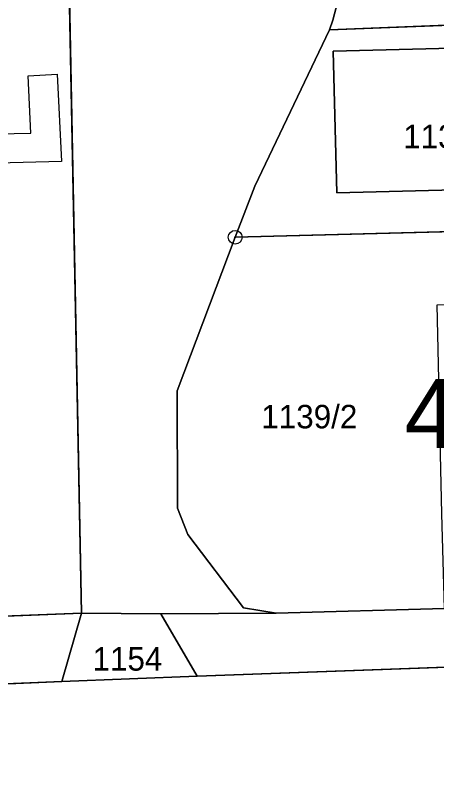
# Model space of a CAD drawing. Extents: x -689422 to -685210, y -987725 to -982160.
# Drawn here: x -687272 to -687241.5, y -985197.4 to -985142.7 of the extents above; entities that cross this region are included whole.
import ezdxf

# ---------------------------------------------------------------- set-up
doc = ezdxf.new("R2010")
doc.units = 0
for name, color, linetype in [('KN_Budovy', 7, 'Continuous'), ('KN_Budovy_cisla_domovni', 7, 'Continuous'), ('KN_Hranice_parcel', 7, 'Continuous'), ('KN_Hranice_parcel_vnitrni_kresba', 7, 'Continuous'), ('KN_Parcelni cisla', 7, 'Continuous'), ('KN_Polygon parcely', 7, 'Continuous'), ('KN_POZEMKY_OSTATNI PLOCHA', 7, 'Continuous'), ('KN_POZEMKY_ZASTAVENA PLOCHA', 7, 'Continuous'), ('KN_VYUZITI_16_ostatni plocha_silnice', 7, 'Continuous'), ('KN_VYUZITI_17_ostatni plocha_ostatni komunikace', 7, 'Continuous'), ('KN_VYUZITI_19_ostatni plocha_zelen', 7, 'Continuous'), ('KN_VYUZITI_23_ostatni plocha_manipulacni plocha', 7, 'Continuous'), ('KN_VYUZITI_26_ostatni plocha_jina plocha', 7, 'Continuous'), ('KN_Značky bodu BP', 7, 'Continuous')]:
    doc.layers.add(name, color=color, linetype=linetype)

msp = doc.modelspace()

# ---------------------------------------------------------------- linework, layer by layer
at = {"layer": 'KN_Budovy'}
msp.add_lwpolyline([(-687249, -985145.28), (-687248.72, -985155.52), (-687230.7, -985155.06), (-687230.99, -985143.58), (-687240.43, -985143.82), (-687240.39, -985145.07)], close=True, dxfattribs=at)
at = {"layer": 'KN_Hranice_parcel'}
for p, q in [((-687267.21, -985185.92), (-687268.63, -985190.87)), ((-687261.46, -985185.98), (-687267.21, -985185.92)), ((-687253.11, -985185.92), (-687261.46, -985185.98)), ((-687240.94, -985185.58), (-687253.11, -985185.92)), ((-687261.46, -985185.98), (-687258.83, -985190.49)), ((-687258.83, -985190.49), (-687268.63, -985190.87))]:
    msp.add_line(p, q, dxfattribs=at)
for points in [[(-687267.21, -985185.92), (-687268.11, -985139.56), (-687268.7, -985109.17), (-687270.4, -985103.48), (-687273.4, -985099.35), (-687276.68, -985097.06), (-687280.33, -985095.42), (-687284.33, -985094.85), (-687311.27, -985095.57), (-687313.4, -985095.63), (-687317.71, -985095.74), (-687324.25, -985095.91), (-687323.99, -985104.87), (-687323.74, -985113.58), (-687323.68, -985115.8), (-687322.83, -985145.37)], [(-687248.79, -985136.38), (-687248.74, -985138.18), (-687248.67, -985141.76), (-687249.03, -985143.03), (-687249.25, -985143.74)], [(-687212.74, -985152.25), (-687212.7, -985154.19), (-687229.62, -985154.58), (-687229.89, -985142.98), (-687249.25, -985143.74)], [(-687249.25, -985143.74), (-687254.67, -985155.04), (-687256.08, -985158.74)], [(-687248.72, -985155.52), (-687249, -985145.28), (-687240.39, -985145.07), (-687240.43, -985143.82), (-687230.99, -985143.58), (-687230.7, -985155.06), (-687248.72, -985155.52)], [(-687256.08, -985158.74), (-687219.98, -985157.8), (-687219.81, -985162.39), (-687220.31, -985162.87)], [(-687253.11, -985185.92), (-687255.49, -985185.54), (-687259.51, -985180.23), (-687260.25, -985178.33), (-687260.29, -985169.84), (-687256.08, -985158.74)], [(-687267.21, -985185.92), (-687283.52, -985186.56), (-687298.9, -985188.41)], [(-687192.32, -985188), (-687226.4, -985189.31), (-687234.71, -985189.6), (-687258.83, -985190.49)], [(-687268.63, -985190.87), (-687296.49, -985192.06), (-687304.61, -985191.75), (-687314.02, -985190.66), (-687323.97, -985190.13)]]:
    msp.add_lwpolyline(points, dxfattribs=at)
at = {"layer": 'KN_Hranice_parcel_vnitrni_kresba'}
for p, q in [((-687271.07, -985147.06), (-687268.97, -985146.94)), ((-687270.87, -985151.2), (-687271.07, -985147.06)), ((-687268.97, -985146.94), (-687268.66, -985153.27)), ((-687273.51, -985151.27), (-687270.87, -985151.2)), ((-687268.66, -985153.27), (-687273.39, -985153.39))]:
    msp.add_line(p, q, dxfattribs=at)
at = {"layer": 'KN_Polygon parcely'}
for points in [[(-687249.25, -985143.74), (-687229.89, -985142.98), (-687229.62, -985154.58), (-687212.7, -985154.19), (-687212.74, -985152.25), (-687227.16, -985152.59), (-687227.66, -985152.59), (-687227.88, -985142.96), (-687228.07, -985134.95), (-687218.98, -985134.74), (-687219.11, -985128.96), (-687221.66, -985129.02), (-687221.64, -985129.74), (-687224.01, -985129.79), (-687224.02, -985129.07), (-687230.21, -985129.22), (-687230.12, -985133.07), (-687230.04, -985135.95), (-687237.98, -985136.13), (-687248.79, -985136.38), (-687248.74, -985138.18), (-687248.67, -985141.76), (-687249.03, -985143.03)], [(-687248.72, -985155.52), (-687249, -985145.28), (-687240.39, -985145.07), (-687240.43, -985143.82), (-687230.99, -985143.58), (-687230.7, -985155.06)], [(-687248.72, -985155.52), (-687230.7, -985155.06), (-687230.99, -985143.58), (-687240.43, -985143.82), (-687240.39, -985145.07), (-687249, -985145.28)], [(-687220.31, -985162.87), (-687219.81, -985162.39), (-687219.98, -985157.8), (-687256.08, -985158.74), (-687260.29, -985169.84), (-687260.25, -985178.33), (-687259.51, -985180.23), (-687255.49, -985185.54), (-687253.11, -985185.92), (-687240.94, -985185.58), (-687241.14, -985178.75), (-687241.48, -985163.62), (-687234.86, -985163.48), (-687226.82, -985163.08)], [(-687205.62, -985184.62), (-687212.95, -985184.82), (-687240.94, -985185.58), (-687253.11, -985185.92), (-687261.46, -985185.98), (-687258.83, -985190.49), (-687234.71, -985189.6), (-687226.4, -985189.31), (-687192.32, -985188), (-687189.57, -985184.32), (-687198.7, -985184.43)], [(-687298.9, -985188.41), (-687323.97, -985190.13), (-687314.02, -985190.66), (-687304.61, -985191.75), (-687296.49, -985192.06), (-687268.63, -985190.87), (-687267.21, -985185.92), (-687283.52, -985186.56)], [(-687267.21, -985185.92), (-687268.63, -985190.87), (-687258.83, -985190.49), (-687261.46, -985185.98)]]:
    msp.add_lwpolyline(points, close=True, dxfattribs=at)
for points in [[(-687340.1, -985187.39), (-687326.6, -985186.67), (-687304.4, -985187.05), (-687298.9, -985188.41), (-687283.52, -985186.56), (-687267.21, -985185.92), (-687268.11, -985139.56)], [(-687268.11, -985139.56), (-687267.21, -985185.92), (-687261.46, -985185.98), (-687253.11, -985185.92), (-687255.49, -985185.54), (-687259.51, -985180.23), (-687260.25, -985178.33), (-687260.29, -985169.84), (-687256.08, -985158.74), (-687254.67, -985155.04), (-687249.25, -985143.74), (-687249.03, -985143.03), (-687248.67, -985141.76)], [(-687229.89, -985142.98), (-687249.25, -985143.74), (-687254.67, -985155.04), (-687256.08, -985158.74), (-687219.98, -985157.8)], [(-687234.71, -985189.6), (-687258.83, -985190.49), (-687268.63, -985190.87), (-687296.49, -985192.06), (-687304.61, -985191.75), (-687314.02, -985190.66), (-687323.97, -985190.13), (-687353.85, -985191.9), (-687364.63, -985193.12), (-687375.68, -985193.14), (-687410.24, -985195.49), (-687415.42, -985195.84), (-687418.08, -985196.02), (-687420.45, -985188.12), (-687432.98, -985186.35), (-687433.75, -985187.44), (-687437.29, -985192.45), (-687451, -985191.64), (-687452.77, -985199.74)]]:
    msp.add_lwpolyline(points, dxfattribs=at)
at = {"layer": 'KN_POZEMKY_OSTATNI PLOCHA'}
for p, q in [((-687268.11, -985139.56), (-687267.21, -985185.92)), ((-687267.21, -985185.92), (-687268.11, -985139.56)), ((-687249.03, -985143.03), (-687248.67, -985141.76)), ((-687248.67, -985141.76), (-687249.03, -985143.03)), ((-687229.89, -985142.98), (-687249.25, -985143.74)), ((-687249.25, -985143.74), (-687229.89, -985142.98)), ((-687249.25, -985143.74), (-687249.03, -985143.03)), ((-687249.03, -985143.03), (-687249.25, -985143.74)), ((-687249.25, -985143.74), (-687254.67, -985155.04)), ((-687254.67, -985155.04), (-687249.25, -985143.74)), ((-687240.39, -985145.07), (-687249, -985145.28)), ((-687249, -985145.28), (-687248.72, -985155.52)), ((-687254.67, -985155.04), (-687256.08, -985158.74)), ((-687256.08, -985158.74), (-687254.67, -985155.04)), ((-687248.72, -985155.52), (-687230.7, -985155.06)), ((-687219.98, -985157.8), (-687256.08, -985158.74)), ((-687256.08, -985158.74), (-687219.98, -985157.8)), ((-687256.08, -985158.74), (-687260.29, -985169.84)), ((-687260.29, -985169.84), (-687256.08, -985158.74)), ((-687260.29, -985169.84), (-687260.25, -985178.33)), ((-687260.25, -985178.33), (-687260.29, -985169.84)), ((-687260.25, -985178.33), (-687259.51, -985180.23)), ((-687259.51, -985180.23), (-687260.25, -985178.33)), ((-687259.51, -985180.23), (-687255.49, -985185.54)), ((-687255.49, -985185.54), (-687259.51, -985180.23)), ((-687267.21, -985185.92), (-687283.52, -985186.56)), ((-687283.52, -985186.56), (-687267.21, -985185.92)), ((-687268.63, -985190.87), (-687267.21, -985185.92)), ((-687267.21, -985185.92), (-687268.63, -985190.87)), ((-687261.46, -985185.98), (-687267.21, -985185.92)), ((-687267.21, -985185.92), (-687261.46, -985185.98)), ((-687253.11, -985185.92), (-687261.46, -985185.98)), ((-687261.46, -985185.98), (-687253.11, -985185.92)), ((-687255.49, -985185.54), (-687253.11, -985185.92)), ((-687253.11, -985185.92), (-687255.49, -985185.54)), ((-687253.11, -985185.92), (-687240.94, -985185.58)), ((-687240.94, -985185.58), (-687253.11, -985185.92)), ((-687258.83, -985190.49), (-687261.46, -985185.98)), ((-687261.46, -985185.98), (-687258.83, -985190.49)), ((-687234.71, -985189.6), (-687258.83, -985190.49)), ((-687258.83, -985190.49), (-687234.71, -985189.6)), ((-687268.63, -985190.87), (-687296.49, -985192.06)), ((-687296.49, -985192.06), (-687268.63, -985190.87)), ((-687258.83, -985190.49), (-687268.63, -985190.87)), ((-687268.63, -985190.87), (-687258.83, -985190.49))]:
    msp.add_line(p, q, dxfattribs=at)
at = {"layer": 'KN_POZEMKY_ZASTAVENA PLOCHA'}
for p, q in [((-687249, -985145.28), (-687240.39, -985145.07)), ((-687248.72, -985155.52), (-687249, -985145.28)), ((-687230.7, -985155.06), (-687248.72, -985155.52))]:
    msp.add_line(p, q, dxfattribs=at)
at = {"layer": 'KN_VYUZITI_16_ostatni plocha_silnice'}
for p, q in [((-687258.83, -985190.49), (-687234.71, -985189.6)), ((-687296.49, -985192.06), (-687268.63, -985190.87)), ((-687268.63, -985190.87), (-687258.83, -985190.49))]:
    msp.add_line(p, q, dxfattribs=at)
at = {"layer": 'KN_VYUZITI_17_ostatni plocha_ostatni komunikace'}
for p, q in [((-687267.21, -985185.92), (-687268.11, -985139.56)), ((-687248.67, -985141.76), (-687249.03, -985143.03)), ((-687249.03, -985143.03), (-687249.25, -985143.74)), ((-687249.25, -985143.74), (-687254.67, -985155.04)), ((-687254.67, -985155.04), (-687256.08, -985158.74)), ((-687256.08, -985158.74), (-687260.29, -985169.84)), ((-687260.29, -985169.84), (-687260.25, -985178.33)), ((-687260.25, -985178.33), (-687259.51, -985180.23)), ((-687259.51, -985180.23), (-687255.49, -985185.54)), ((-687268.63, -985190.87), (-687267.21, -985185.92)), ((-687261.46, -985185.98), (-687267.21, -985185.92)), ((-687267.21, -985185.92), (-687261.46, -985185.98)), ((-687253.11, -985185.92), (-687261.46, -985185.98)), ((-687255.49, -985185.54), (-687253.11, -985185.92)), ((-687261.46, -985185.98), (-687258.83, -985190.49)), ((-687258.83, -985190.49), (-687268.63, -985190.87))]:
    msp.add_line(p, q, dxfattribs=at)
at = {"layer": 'KN_VYUZITI_19_ostatni plocha_zelen'}
for p, q in [((-687268.11, -985139.56), (-687267.21, -985185.92)), ((-687267.21, -985185.92), (-687283.52, -985186.56))]:
    msp.add_line(p, q, dxfattribs=at)
at = {"layer": 'KN_VYUZITI_23_ostatni plocha_manipulacni plocha'}
for p, q in [((-687249.03, -985143.03), (-687248.67, -985141.76)), ((-687229.89, -985142.98), (-687249.25, -985143.74)), ((-687249.25, -985143.74), (-687229.89, -985142.98)), ((-687249.25, -985143.74), (-687249.03, -985143.03)), ((-687254.67, -985155.04), (-687249.25, -985143.74)), ((-687240.39, -985145.07), (-687249, -985145.28)), ((-687249, -985145.28), (-687248.72, -985155.52)), ((-687256.08, -985158.74), (-687254.67, -985155.04)), ((-687248.72, -985155.52), (-687230.7, -985155.06)), ((-687219.98, -985157.8), (-687256.08, -985158.74)), ((-687256.08, -985158.74), (-687219.98, -985157.8)), ((-687260.29, -985169.84), (-687256.08, -985158.74)), ((-687260.25, -985178.33), (-687260.29, -985169.84)), ((-687259.51, -985180.23), (-687260.25, -985178.33)), ((-687255.49, -985185.54), (-687259.51, -985180.23)), ((-687253.11, -985185.92), (-687255.49, -985185.54)), ((-687240.94, -985185.58), (-687253.11, -985185.92))]:
    msp.add_line(p, q, dxfattribs=at)
at = {"layer": 'KN_VYUZITI_26_ostatni plocha_jina plocha'}
for p, q in [((-687283.52, -985186.56), (-687267.21, -985185.92)), ((-687267.21, -985185.92), (-687268.63, -985190.87)), ((-687261.46, -985185.98), (-687253.11, -985185.92)), ((-687253.11, -985185.92), (-687240.94, -985185.58)), ((-687258.83, -985190.49), (-687261.46, -985185.98)), ((-687234.71, -985189.6), (-687258.83, -985190.49)), ((-687268.63, -985190.87), (-687296.49, -985192.06))]:
    msp.add_line(p, q, dxfattribs=at)
at = {"layer": 'KN_Značky bodu BP'}
for radius in [0.5, 0.0303]:
    msp.add_circle((-687256.08, -985158.74), radius, dxfattribs=at)

# ---------------------------------------------------------------- texts
at = {"layer": 'KN_Budovy_cisla_domovni'}
msp.add_text('493', height=5, dxfattribs=at).set_placement((-687243.829, -985173.989))
at = {"layer": 'KN_Parcelni cisla'}
for s, p in [('1139/4', (-687243.927, -985152.3)), ('1139/2', (-687254.197, -985172.56)), ('1154', (-687266.41, -985190.08))]:
    msp.add_text(s, height=1.7, dxfattribs=at).set_placement(p)

doc.saveas('drawing.dxf')
